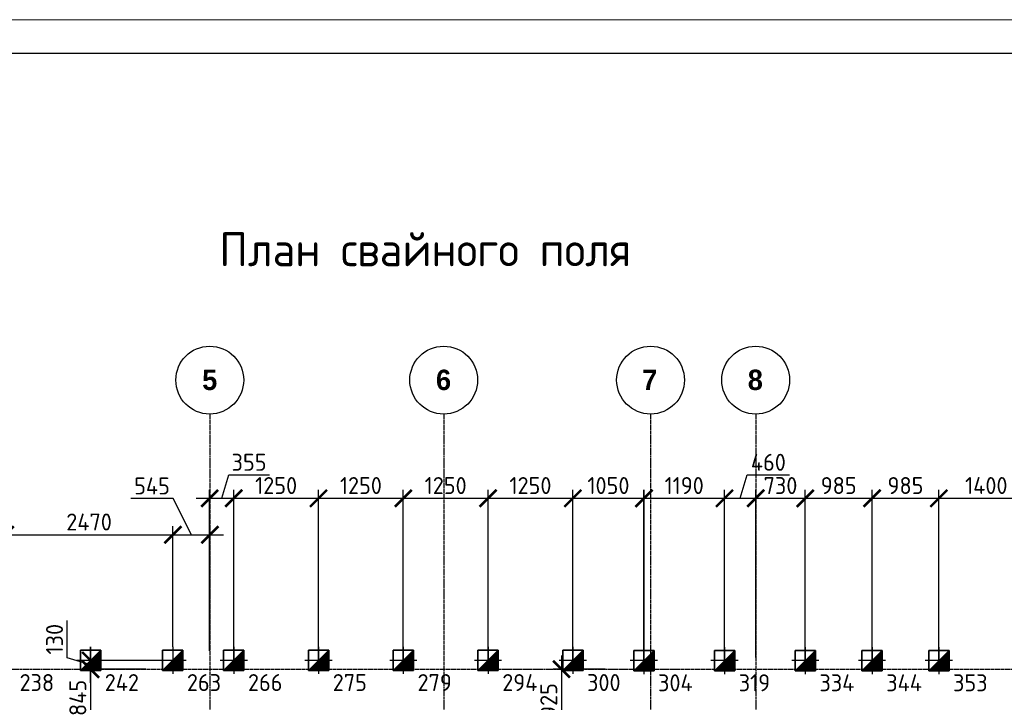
# Model space of a CAD drawing. Header units: millimetres. Extents: x -93479 to 1057970, y -66333 to 172656.
# Tile 272 of 473: x 332271 to 346789, y 120239 to 130297. Entities that reach past the tile are written whole.
import ezdxf

# ---------------------------------------------------------------- set-up
doc = ezdxf.new("R2010")
doc.units = ezdxf.units.MM
for name, pattern in [('______5', [1100, 800, -100, 100, -100]), ('DASHDOT', [25.4, 12.7, -6.35, 0, -6.35]), ('осевая', [50.8, 31.75, -6.35, 6.35, -6.35])]:
    doc.linetypes.add(name, pattern=pattern)
for name, color, linetype, lineweight in [('КО_оси', 1, 'DASHDOT', 25), ('КО_осн_тон', 183, 'Continuous', 25), ('КО_фундаменты', 2, 'Continuous', 50), ('Оси', 40, '______5', 18), ('РАЗМЕРЫ', 7, 'Continuous', 9), ('ТОНКИЕ', 7, 'Continuous', 9), ('Узлы', 7, 'Continuous', 0)]:
    doc.layers.add(name, color=color, linetype=linetype, lineweight=lineweight)
doc.layers.add('ТОЛСТЫЕ_ОСНОВНЫЕ', color=6, linetype='Continuous')
doc.styles.add('GOST-2.304_Type-B', font='GOST_Common.ttf')
doc.styles.add('MtXpl_Century Gothic', font='GOTHICB.TTF', dxfattribs={"height": 0.2})
doc.styles.add('ГОСТ', font='GOST_Common.ttf')
doc.dimstyles.new('СПДС', dxfattribs={"dimscale": 100, "dimtxt": 2.5, "dimasz": 2.5, "dimexe": 1.25, "dimexo": 0, "dimtad": 1, "dimdec": 0, "dimtxsty": 'GOST-2.304_Type-B', "dimblk": 'ARCHTICK', "dimcen": 2.5, "dimdle": 2, "dimadec": 0, "dimazin": 2, "dimtfac": 0.75, "dimtdec": 0, "dimtmove": 1, "dimatfit": 3, "dimfxl": 1, "dimtolj": 1, "dimarcsym": 1})

# ---------------------------------------------------------------- blocks, each defined once
blk = doc.blocks.new('*U2041')
at = {"layer": 'ТОЛСТЫЕ_ОСНОВНЫЕ', "color": 7}
blk.add_lwpolyline([(20, 5), (1256, 5), (1256, 589), (20, 589)], close=True, dxfattribs=at)
at = {"layer": 'ТОНКИЕ', "color": 7}
blk.add_lwpolyline([(0, 0), (1261, 0), (1261, 594), (0, 594)], close=True, dxfattribs=at)
blk = doc.blocks.new('оси')
at = {"color": 7, "linetype": 'ByBlock', "lineweight": -2}
for centre in [(18063, 651.4), (21513, 651.4), (24563, 651.4), (26113, 651.4)]:
    blk.add_circle(centre, 500, dxfattribs=at)
at = {"layer": 'Оси', "color": 7, "linetype": 'осевая', "lineweight": 25, "transparency": 33554687}
for p, q in [((18063.5, 151.4), (18063.5, -36280.2)), ((21513.5, 151.4), (21513.5, -36280.2)), ((24563.5, 151.4), (24563.5, -36280.2)), ((26113.5, 151.4), (26113.5, -36280.2)), ((-11815.1, -3606.9), (53620.6, -3606.9))]:
    blk.add_line(p, q, dxfattribs=at)
at = {"layer": 'Оси', "color": 7, "lineweight": 25, "transparency": 33554687, "style": 'MtXpl_Century Gothic'}
for s, p in [('5', (17950.8, 505.2)), ('6', (21398.4, 505.2)), ('7', (24439.5, 505.2)), ('8', (25996, 505.2))]:
    blk.add_text(s, height=300, dxfattribs=at).set_placement(p)
blk = doc.blocks.new('сваи тип2')
at = {"layer": 'КО_оси', "color": 7, "ltscale": 100}
for p, q in [((-22918, 28209), (-22918, 27809)), ((-22718, 28009), (-23118, 28009))]:
    blk.add_line(p, q, dxfattribs=at)
at = {"layer": 'КО_фундаменты', "color": 7, "lineweight": 35, "ltscale": 100}
for p, q in [((-22768, 28159), (-23068, 28159)), ((-23068, 28159), (-23068, 27859)), ((-22768, 27859), (-22768, 28159)), ((-23068, 27859), (-22768, 27859))]:
    blk.add_line(p, q, dxfattribs=at)
at = {"layer": 'РАЗМЕРЫ', "color": 7}
blk.add_line((-23068, 27859), (-22768, 28159), dxfattribs=at)
at = {"layer": 'РАЗМЕРЫ', "color": 7, "linetype": 'Continuous', "transparency": 33554648}
for points in [[(-22768, 28009), (-22918, 28009), (-22768, 28159)], [(-22918, 27859), (-23068, 27859), (-22918, 28009)], [(-22918, 27859), (-22918, 28009), (-22768, 27859)], [(-22768, 27859), (-22918, 28009), (-22768, 28009)]]:
    blk.add_solid(points, dxfattribs=at)
blk = doc.blocks.new('_ArchTick')
at = {"color": 0, "linetype": 'ByBlock', "const_width": 0.15}
blk.add_lwpolyline([(-0.5, -0.5), (0.5, 0.5)], dxfattribs=at)
blk = doc.blocks.new('*D2081')
at = {"layer": 'DEFPOINTS', "color": 0, "transparency": 16777216}
for p in [(335427, 123245), (335072, 120999), (335427, 120856, -3100)]:
    blk.add_point(p, dxfattribs=at)
at = {"layer": 'РАЗМЕРЫ', "color": 0, "lineweight": -2, "transparency": 16777216}
for p, q in [((335250, 123245), (335353, 123589)), ((335353, 123589), (335953, 123589)), ((335072, 120999), (335072, 123370)), ((335427, 120856), (335427, 123370)), ((334872, 123245), (335627, 123245))]:
    blk.add_line(p, q, dxfattribs=at)
at = {"layer": 'РАЗМЕРЫ', "color": 0, "lineweight": -2, "transparency": 16777216, "xscale": 250, "yscale": 250, "zscale": 250, "rotation": 180}
blk.add_blockref('_ArchTick', (335072, 123245), dxfattribs=at)
at = {"layer": 'РАЗМЕРЫ', "color": 0, "lineweight": -2, "transparency": 16777216, "xscale": 250, "yscale": 250, "zscale": 250}
blk.add_blockref('_ArchTick', (335427, 123245), dxfattribs=at)
at = {"layer": 'РАЗМЕРЫ', "color": 0, "transparency": 16777216, "insert": (335653, 123776), "char_height": 250, "attachment_point": 5, "style": 'GOST-2.304_Type-B'}
blk.add_mtext('\\A1;355', dxfattribs=at)
blk = doc.blocks.new('*D2082')
at = {"layer": 'DEFPOINTS', "color": 0, "transparency": 16777216}
for p in [(336677, 123245), (335427, 120856, -3100), (336677, 120856, -3100)]:
    blk.add_point(p, dxfattribs=at)
at = {"layer": 'РАЗМЕРЫ', "color": 0, "lineweight": -2, "transparency": 16777216}
for p, q in [((335427, 120856), (335427, 123370)), ((336677, 120856), (336677, 123370)), ((335227, 123245), (336877, 123245))]:
    blk.add_line(p, q, dxfattribs=at)
at = {"layer": 'РАЗМЕРЫ', "color": 0, "lineweight": -2, "transparency": 16777216, "xscale": 250, "yscale": 250, "zscale": 250, "rotation": 180}
blk.add_blockref('_ArchTick', (335427, 123245), dxfattribs=at)
at = {"layer": 'РАЗМЕРЫ', "color": 0, "lineweight": -2, "transparency": 16777216, "xscale": 250, "yscale": 250, "zscale": 250}
blk.add_blockref('_ArchTick', (336677, 123245), dxfattribs=at)
at = {"layer": 'РАЗМЕРЫ', "color": 0, "transparency": 16777216, "insert": (336052, 123433), "char_height": 250, "attachment_point": 5, "style": 'GOST-2.304_Type-B'}
blk.add_mtext('\\A1;1250', dxfattribs=at)
blk = doc.blocks.new('*D2083')
at = {"layer": 'DEFPOINTS', "color": 0, "transparency": 16777216}
for p in [(337927, 123245), (336677, 120856, -3100), (337927, 120856, -3100)]:
    blk.add_point(p, dxfattribs=at)
at = {"layer": 'РАЗМЕРЫ', "color": 0, "lineweight": -2, "transparency": 16777216}
for p, q in [((336677, 120856), (336677, 123370)), ((337927, 120856), (337927, 123370)), ((336477, 123245), (338127, 123245))]:
    blk.add_line(p, q, dxfattribs=at)
at = {"layer": 'РАЗМЕРЫ', "color": 0, "lineweight": -2, "transparency": 16777216, "xscale": 250, "yscale": 250, "zscale": 250, "rotation": 180}
blk.add_blockref('_ArchTick', (336677, 123245), dxfattribs=at)
at = {"layer": 'РАЗМЕРЫ', "color": 0, "lineweight": -2, "transparency": 16777216, "xscale": 250, "yscale": 250, "zscale": 250}
blk.add_blockref('_ArchTick', (337927, 123245), dxfattribs=at)
at = {"layer": 'РАЗМЕРЫ', "color": 0, "transparency": 16777216, "insert": (337302, 123433), "char_height": 250, "attachment_point": 5, "style": 'GOST-2.304_Type-B'}
blk.add_mtext('\\A1;1250', dxfattribs=at)
blk = doc.blocks.new('*D2084')
at = {"layer": 'DEFPOINTS', "color": 0, "transparency": 16777216}
for p in [(339177, 123245), (337927, 120856, -3100), (339177, 120856, -3100)]:
    blk.add_point(p, dxfattribs=at)
at = {"layer": 'РАЗМЕРЫ', "color": 0, "lineweight": -2, "transparency": 16777216}
for p, q in [((337927, 120856), (337927, 123370)), ((339177, 120856), (339177, 123370)), ((337727, 123245), (339377, 123245))]:
    blk.add_line(p, q, dxfattribs=at)
at = {"layer": 'РАЗМЕРЫ', "color": 0, "lineweight": -2, "transparency": 16777216, "xscale": 250, "yscale": 250, "zscale": 250, "rotation": 180}
blk.add_blockref('_ArchTick', (337927, 123245), dxfattribs=at)
at = {"layer": 'РАЗМЕРЫ', "color": 0, "lineweight": -2, "transparency": 16777216, "xscale": 250, "yscale": 250, "zscale": 250}
blk.add_blockref('_ArchTick', (339177, 123245), dxfattribs=at)
at = {"layer": 'РАЗМЕРЫ', "color": 0, "transparency": 16777216, "insert": (338552, 123433), "char_height": 250, "attachment_point": 5, "style": 'GOST-2.304_Type-B'}
blk.add_mtext('\\A1;1250', dxfattribs=at)
blk = doc.blocks.new('*D2085')
at = {"layer": 'DEFPOINTS', "color": 0, "transparency": 16777216}
for p in [(340427, 123245), (339177, 120856, -3100), (340427, 120856, -3100)]:
    blk.add_point(p, dxfattribs=at)
at = {"layer": 'РАЗМЕРЫ', "color": 0, "lineweight": -2, "transparency": 16777216}
for p, q in [((339177, 120856), (339177, 123370)), ((340427, 120856), (340427, 123370)), ((338977, 123245), (340627, 123245))]:
    blk.add_line(p, q, dxfattribs=at)
at = {"layer": 'РАЗМЕРЫ', "color": 0, "lineweight": -2, "transparency": 16777216, "xscale": 250, "yscale": 250, "zscale": 250, "rotation": 180}
blk.add_blockref('_ArchTick', (339177, 123245), dxfattribs=at)
at = {"layer": 'РАЗМЕРЫ', "color": 0, "lineweight": -2, "transparency": 16777216, "xscale": 250, "yscale": 250, "zscale": 250}
blk.add_blockref('_ArchTick', (340427, 123245), dxfattribs=at)
at = {"layer": 'РАЗМЕРЫ', "color": 0, "transparency": 16777216, "insert": (339802, 123433), "char_height": 250, "attachment_point": 5, "style": 'GOST-2.304_Type-B'}
blk.add_mtext('\\A1;1250', dxfattribs=at)
blk = doc.blocks.new('*D2086')
at = {"layer": 'DEFPOINTS', "color": 0, "transparency": 16777216}
for p in [(341478, 123245), (340427, 120856, -3100), (341478, 120880, -3100)]:
    blk.add_point(p, dxfattribs=at)
at = {"layer": 'РАЗМЕРЫ', "color": 0, "lineweight": -2, "transparency": 16777216}
for p, q in [((340427, 120856), (340427, 123370)), ((341478, 120880), (341478, 123370)), ((340227, 123245), (341678, 123245))]:
    blk.add_line(p, q, dxfattribs=at)
at = {"layer": 'РАЗМЕРЫ', "color": 0, "lineweight": -2, "transparency": 16777216, "xscale": 250, "yscale": 250, "zscale": 250, "rotation": 180}
blk.add_blockref('_ArchTick', (340427, 123245), dxfattribs=at)
at = {"layer": 'РАЗМЕРЫ', "color": 0, "lineweight": -2, "transparency": 16777216, "xscale": 250, "yscale": 250, "zscale": 250}
blk.add_blockref('_ArchTick', (341478, 123245), dxfattribs=at)
at = {"layer": 'РАЗМЕРЫ', "color": 0, "transparency": 16777216, "insert": (340952, 123433), "char_height": 250, "attachment_point": 5, "style": 'GOST-2.304_Type-B'}
blk.add_mtext('\\A1;1050', dxfattribs=at)
blk = doc.blocks.new('*D2087')
at = {"layer": 'DEFPOINTS', "color": 0, "transparency": 16777216}
for p in [(342664, 123245), (341474, 120853, -3100), (342664, 120853, -3100)]:
    blk.add_point(p, dxfattribs=at)
at = {"layer": 'РАЗМЕРЫ', "color": 0, "lineweight": -2, "transparency": 16777216}
for p, q in [((341474, 120853), (341474, 123370)), ((342664, 120853), (342664, 123370)), ((341274, 123245), (342864, 123245))]:
    blk.add_line(p, q, dxfattribs=at)
at = {"layer": 'РАЗМЕРЫ', "color": 0, "lineweight": -2, "transparency": 16777216, "xscale": 250, "yscale": 250, "zscale": 250, "rotation": 180}
blk.add_blockref('_ArchTick', (341474, 123245), dxfattribs=at)
at = {"layer": 'РАЗМЕРЫ', "color": 0, "lineweight": -2, "transparency": 16777216, "xscale": 250, "yscale": 250, "zscale": 250}
blk.add_blockref('_ArchTick', (342664, 123245), dxfattribs=at)
at = {"layer": 'РАЗМЕРЫ', "color": 0, "transparency": 16777216, "insert": (342069, 123433), "char_height": 250, "attachment_point": 5, "style": 'GOST-2.304_Type-B'}
blk.add_mtext('\\A1;1190', dxfattribs=at)
blk = doc.blocks.new('*D2088')
at = {"layer": 'DEFPOINTS', "color": 0, "transparency": 16777216}
for p in [(343124, 123245), (342664, 120853, -3100), (343124, 120899)]:
    blk.add_point(p, dxfattribs=at)
at = {"layer": 'РАЗМЕРЫ', "color": 0, "lineweight": -2, "transparency": 16777216}
for p, q in [((342894, 123245), (342997, 123589)), ((342997, 123589), (343622, 123589)), ((342664, 120853), (342664, 123370)), ((343124, 120899), (343124, 123370)), ((342464, 123245), (343324, 123245))]:
    blk.add_line(p, q, dxfattribs=at)
at = {"layer": 'РАЗМЕРЫ', "color": 0, "lineweight": -2, "transparency": 16777216, "xscale": 250, "yscale": 250, "zscale": 250, "rotation": 180}
blk.add_blockref('_ArchTick', (342664, 123245), dxfattribs=at)
at = {"layer": 'РАЗМЕРЫ', "color": 0, "lineweight": -2, "transparency": 16777216, "xscale": 250, "yscale": 250, "zscale": 250}
blk.add_blockref('_ArchTick', (343124, 123245), dxfattribs=at)
at = {"layer": 'РАЗМЕРЫ', "color": 0, "transparency": 16777216, "insert": (343310, 123776), "char_height": 250, "attachment_point": 5, "style": 'GOST-2.304_Type-B'}
blk.add_mtext('\\A1;460', dxfattribs=at)
blk = doc.blocks.new('*D2089')
at = {"layer": 'DEFPOINTS', "color": 0, "transparency": 16777216}
for p in [(343854, 123245), (343124, 120899), (343854, 120853, -3100)]:
    blk.add_point(p, dxfattribs=at)
at = {"layer": 'РАЗМЕРЫ', "color": 0, "lineweight": -2, "transparency": 16777216}
for p, q in [((343124, 120899), (343124, 123370)), ((343854, 120853), (343854, 123370)), ((342924, 123245), (344054, 123245))]:
    blk.add_line(p, q, dxfattribs=at)
at = {"layer": 'РАЗМЕРЫ', "color": 0, "lineweight": -2, "transparency": 16777216, "xscale": 250, "yscale": 250, "zscale": 250, "rotation": 180}
blk.add_blockref('_ArchTick', (343124, 123245), dxfattribs=at)
at = {"layer": 'РАЗМЕРЫ', "color": 0, "lineweight": -2, "transparency": 16777216, "xscale": 250, "yscale": 250, "zscale": 250}
blk.add_blockref('_ArchTick', (343854, 123245), dxfattribs=at)
at = {"layer": 'РАЗМЕРЫ', "color": 0, "transparency": 16777216, "insert": (343489, 123433), "char_height": 250, "attachment_point": 5, "style": 'GOST-2.304_Type-B'}
blk.add_mtext('\\A1;730', dxfattribs=at)
blk = doc.blocks.new('*D2090')
at = {"layer": 'DEFPOINTS', "color": 0, "transparency": 16777216}
for p in [(344839, 123245), (343854, 120853, -3100), (344839, 120853, -3100)]:
    blk.add_point(p, dxfattribs=at)
at = {"layer": 'РАЗМЕРЫ', "color": 0, "lineweight": -2, "transparency": 16777216}
for p, q in [((343854, 120853), (343854, 123370)), ((344839, 120853), (344839, 123370)), ((343654, 123245), (345039, 123245))]:
    blk.add_line(p, q, dxfattribs=at)
at = {"layer": 'РАЗМЕРЫ', "color": 0, "lineweight": -2, "transparency": 16777216, "xscale": 250, "yscale": 250, "zscale": 250, "rotation": 180}
blk.add_blockref('_ArchTick', (343854, 123245), dxfattribs=at)
at = {"layer": 'РАЗМЕРЫ', "color": 0, "lineweight": -2, "transparency": 16777216, "xscale": 250, "yscale": 250, "zscale": 250}
blk.add_blockref('_ArchTick', (344839, 123245), dxfattribs=at)
at = {"layer": 'РАЗМЕРЫ', "color": 0, "transparency": 16777216, "insert": (344347, 123433), "char_height": 250, "attachment_point": 5, "style": 'GOST-2.304_Type-B'}
blk.add_mtext('\\A1;985', dxfattribs=at)
blk = doc.blocks.new('*D2091')
at = {"layer": 'DEFPOINTS', "color": 0, "transparency": 16777216}
for p in [(345824, 123245), (344839, 120853, -3100), (345824, 120853, -3100)]:
    blk.add_point(p, dxfattribs=at)
at = {"layer": 'РАЗМЕРЫ', "color": 0, "lineweight": -2, "transparency": 16777216}
for p, q in [((344839, 120853), (344839, 123370)), ((345824, 120853), (345824, 123370)), ((344639, 123245), (346024, 123245))]:
    blk.add_line(p, q, dxfattribs=at)
at = {"layer": 'РАЗМЕРЫ', "color": 0, "lineweight": -2, "transparency": 16777216, "xscale": 250, "yscale": 250, "zscale": 250, "rotation": 180}
blk.add_blockref('_ArchTick', (344839, 123245), dxfattribs=at)
at = {"layer": 'РАЗМЕРЫ', "color": 0, "lineweight": -2, "transparency": 16777216, "xscale": 250, "yscale": 250, "zscale": 250}
blk.add_blockref('_ArchTick', (345824, 123245), dxfattribs=at)
at = {"layer": 'РАЗМЕРЫ', "color": 0, "transparency": 16777216, "insert": (345332, 123433), "char_height": 250, "attachment_point": 5, "style": 'GOST-2.304_Type-B'}
blk.add_mtext('\\A1;985', dxfattribs=at)
blk = doc.blocks.new('*D2092')
at = {"layer": 'DEFPOINTS', "color": 0, "transparency": 16777216}
for p in [(347224, 123245), (345824, 120853, -3100), (347224, 120853, -3100)]:
    blk.add_point(p, dxfattribs=at)
at = {"layer": 'РАЗМЕРЫ', "color": 0, "lineweight": -2, "transparency": 16777216}
for p, q in [((345824, 120853), (345824, 123370)), ((347224, 120853), (347224, 123370)), ((345624, 123245), (347424, 123245))]:
    blk.add_line(p, q, dxfattribs=at)
at = {"layer": 'РАЗМЕРЫ', "color": 0, "lineweight": -2, "transparency": 16777216, "xscale": 250, "yscale": 250, "zscale": 250, "rotation": 180}
blk.add_blockref('_ArchTick', (345824, 123245), dxfattribs=at)
at = {"layer": 'РАЗМЕРЫ', "color": 0, "lineweight": -2, "transparency": 16777216, "xscale": 250, "yscale": 250, "zscale": 250}
blk.add_blockref('_ArchTick', (347224, 123245), dxfattribs=at)
at = {"layer": 'РАЗМЕРЫ', "color": 0, "transparency": 16777216, "insert": (346524, 123433), "char_height": 250, "attachment_point": 5, "style": 'GOST-2.304_Type-B'}
blk.add_mtext('\\A1;1400', dxfattribs=at)
blk = doc.blocks.new('*D2178')
at = {"layer": 'DEFPOINTS', "color": 0, "transparency": 16777216}
for p in [(334529, 122708), (332059, 121056), (334529, 121056, -3100)]:
    blk.add_point(p, dxfattribs=at)
at = {"layer": 'РАЗМЕРЫ', "color": 0, "lineweight": -2, "transparency": 16777216}
for p, q in [((332059, 121056), (332059, 122833)), ((334529, 121056), (334529, 122833)), ((331859, 122708), (334729, 122708))]:
    blk.add_line(p, q, dxfattribs=at)
at = {"layer": 'РАЗМЕРЫ', "color": 0, "lineweight": -2, "transparency": 16777216, "xscale": 250, "yscale": 250, "zscale": 250, "rotation": 180}
blk.add_blockref('_ArchTick', (332059, 122708), dxfattribs=at)
at = {"layer": 'РАЗМЕРЫ', "color": 0, "lineweight": -2, "transparency": 16777216, "xscale": 250, "yscale": 250, "zscale": 250}
blk.add_blockref('_ArchTick', (334529, 122708), dxfattribs=at)
at = {"layer": 'РАЗМЕРЫ', "color": 0, "transparency": 16777216, "insert": (333294, 122896), "char_height": 250, "attachment_point": 5, "style": 'GOST-2.304_Type-B'}
blk.add_mtext('\\A1;2470', dxfattribs=at)
blk = doc.blocks.new('*D2179')
at = {"layer": 'DEFPOINTS', "color": 0, "transparency": 16777216}
for p in [(335074, 122708), (335074, 121212), (334529, 121056, -3100)]:
    blk.add_point(p, dxfattribs=at)
at = {"layer": 'РАЗМЕРЫ', "color": 0, "lineweight": -2, "transparency": 16777216}
for p, q in [((334534, 123240), (333909, 123240)), ((334802, 122708), (334534, 123240)), ((334529, 121056), (334529, 122833)), ((335074, 121212), (335074, 122833)), ((334329, 122708), (335274, 122708))]:
    blk.add_line(p, q, dxfattribs=at)
at = {"layer": 'РАЗМЕРЫ', "color": 0, "lineweight": -2, "transparency": 16777216, "xscale": 250, "yscale": 250, "zscale": 250, "rotation": 180}
blk.add_blockref('_ArchTick', (334529, 122708), dxfattribs=at)
at = {"layer": 'РАЗМЕРЫ', "color": 0, "lineweight": -2, "transparency": 16777216, "xscale": 250, "yscale": 250, "zscale": 250}
blk.add_blockref('_ArchTick', (335074, 122708), dxfattribs=at)
at = {"layer": 'РАЗМЕРЫ', "color": 0, "transparency": 16777216, "insert": (334222, 123427), "char_height": 250, "attachment_point": 5, "style": 'GOST-2.304_Type-B'}
blk.add_mtext('\\A1;545', dxfattribs=at)
blk = doc.blocks.new('*D2250')
at = {"layer": 'DEFPOINTS', "color": 0, "transparency": 16777216}
for p in [(333316, 120856), (334327, 120856, -3100), (334130, 120726)]:
    blk.add_point(p, dxfattribs=at)
at = {"layer": 'РАЗМЕРЫ', "color": 0, "lineweight": -2, "transparency": 16777216}
for p, q in [((332972, 120894), (332972, 121444)), ((333316, 120526), (333316, 121056)), ((333316, 120791), (332972, 120894)), ((334327, 120856), (333191, 120856)), ((334130, 120726), (333191, 120726))]:
    blk.add_line(p, q, dxfattribs=at)
at = {"layer": 'РАЗМЕРЫ', "color": 0, "lineweight": -2, "transparency": 16777216, "xscale": 250, "yscale": 250, "zscale": 250}
for p, rotation in [((333316, 120856), 90), ((333316, 120726), 270)]:
    blk.add_blockref('_ArchTick', p, dxfattribs=dict(at, rotation=rotation))
at = {"layer": 'РАЗМЕРЫ', "color": 0, "transparency": 16777216, "insert": (332784, 121169), "char_height": 250, "attachment_point": 5, "rotation": 90, "style": 'GOST-2.304_Type-B'}
blk.add_mtext('\\A1;130', dxfattribs=at)
blk = doc.blocks.new('*D2251')
at = {"layer": 'DEFPOINTS', "color": 0, "transparency": 16777216}
for p in [(334130, 120726), (333316, 119881), (334327, 119881, -3100)]:
    blk.add_point(p, dxfattribs=at)
at = {"layer": 'РАЗМЕРЫ', "color": 0, "lineweight": -2, "transparency": 16777216}
for p, q in [((333316, 120926), (333316, 119681)), ((334130, 120726), (333191, 120726)), ((334327, 119881), (333191, 119881))]:
    blk.add_line(p, q, dxfattribs=at)
at = {"layer": 'РАЗМЕРЫ', "color": 0, "lineweight": -2, "transparency": 16777216, "xscale": 250, "yscale": 250, "zscale": 250}
for p, rotation in [((333316, 120726), 90), ((333316, 119881), 270)]:
    blk.add_blockref('_ArchTick', p, dxfattribs=dict(at, rotation=rotation))
at = {"layer": 'РАЗМЕРЫ', "color": 0, "transparency": 16777216, "insert": (333128, 120304), "char_height": 250, "attachment_point": 5, "rotation": 90, "style": 'GOST-2.304_Type-B'}
blk.add_mtext('\\A1;845', dxfattribs=at)
blk = doc.blocks.new('*D2295')
at = {"layer": 'DEFPOINTS', "color": 0, "transparency": 16777216}
for p in [(340903, 120728), (340260, 119803), (341274, 119803, -3100)]:
    blk.add_point(p, dxfattribs=at)
at = {"layer": 'РАЗМЕРЫ', "color": 0, "lineweight": -2, "transparency": 16777216}
for p, q in [((340260, 120928), (340260, 119603)), ((340903, 120728), (340135, 120728)), ((341274, 119803), (340135, 119803))]:
    blk.add_line(p, q, dxfattribs=at)
at = {"layer": 'РАЗМЕРЫ', "color": 0, "lineweight": -2, "transparency": 16777216, "xscale": 250, "yscale": 250, "zscale": 250}
for p, rotation in [((340260, 120728), 90), ((340260, 119803), 270)]:
    blk.add_blockref('_ArchTick', p, dxfattribs=dict(at, rotation=rotation))
at = {"layer": 'РАЗМЕРЫ', "color": 0, "transparency": 16777216, "insert": (340072, 120266), "char_height": 250, "attachment_point": 5, "rotation": 90, "style": 'GOST-2.304_Type-B'}
blk.add_mtext('\\A1;925', dxfattribs=at)

msp = doc.modelspace()

# ---------------------------------------------------------------- block references
at = {"xscale": 100, "yscale": 100, "zscale": 100}
msp.add_blockref('*U2041', (294572.1, 70897.1), dxfattribs=at)
msp.add_blockref('оси', (317010.4, 124335.1, 3100))
at = {"layer": 'РАЗМЕРЫ'}
for p in [(356233.8, 92847.3, 3100), (357445.5, 92847.3), (358345.5, 92847.3), (359595.5, 92847.3), (360845.5, 92847.3), (362095.5, 92847.3), (363345.5, 92847.3), (364392.2, 92844.1), (365582.2, 92844.1), (366772.2, 92844.1), (367757.2, 92844.1), (368742.2, 92844.1)]:
    msp.add_blockref('сваи тип2', p, dxfattribs=at)

# ---------------------------------------------------------------- texts
at = {"layer": 'КО_осн_тон', "style": 'ГОСТ'}
for s, p in [('238', (332268.6, 120404.9, 3100)), ('242', (333524.9, 120404.9, 3100)), ('263', (334736.6, 120404.9)), ('266', (335636.6, 120404.9)), ('275', (336886.6, 120404.9)), ('279', (338136.6, 120404.9)), ('294', (339386.6, 120404.9)), ('300', (340636.6, 120404.9)), ('304', (341683.3, 120401.6)), ('319', (342873.3, 120401.6)), ('334', (344063.3, 120401.6)), ('344', (345048.3, 120401.6)), ('353', (346033.3, 120401.6))]:
    msp.add_text(s, height=250, dxfattribs=at).set_placement(p)
at = {"layer": 'Узлы', "color": 7, "linetype": 'Continuous', "lineweight": 0, "style": 'GOST-2.304_Type-B'}
msp.add_text('План свайного поля', height=500, dxfattribs=at).set_placement((335214, 126663.9, 3100))

# ---------------------------------------------------------------- dimensions: what is measured, and where the dimension line sits
at = {"layer": 'РАЗМЕРЫ'}
for base, p1, p2, picture, middle in [((335427.4, 123245.2, 3100), (335072.1, 120998.9, 3100), (335427.4, 120856.5), '*D2081', (335415.4, 123776.5, 3100)), ((343124, 123245.2, 3100), (342664.1, 120853.2), (343124, 120898.9, 3100), '*D2088', (343059.7, 123776.5, 3100)), ((336677.4, 123245.2, 3100), (335427.4, 120856.5), (336677.4, 120856.5), '*D2082', (336052.4, 123432.7, 3100)), ((337927.4, 123245.2, 3100), (336677.4, 120856.5), (337927.4, 120856.5), '*D2083', (337302.4, 123432.7, 3100)), ((339177.4, 123245.2, 3100), (337927.4, 120856.5), (339177.4, 120856.5), '*D2084', (338552.4, 123432.7, 3100)), ((340427.4, 123245.2, 3100), (339177.4, 120856.5), (340427.4, 120856.5), '*D2085', (339802.4, 123432.7, 3100)), ((341477.5, 123245.2, 3100), (340427.4, 120856.5), (341477.5, 120880.3), '*D2086', (340952.4, 123432.7, 3100)), ((342664.1, 123245.2, 3100), (341474.1, 120853.2), (342664.1, 120853.2), '*D2087', (342069.1, 123432.7, 3100)), ((343854.1, 123245.2, 3100), (343124, 120898.9, 3100), (343854.1, 120853.2), '*D2089', (343489, 123432.7, 3100)), ((344839.1, 123245.2, 3100), (343854.1, 120853.2), (344839.1, 120853.2), '*D2090', (344346.6, 123432.7, 3100)), ((345824.1, 123245.2, 3100), (344839.1, 120853.2), (345824.1, 120853.2), '*D2091', (345331.6, 123432.7, 3100)), ((347224.1, 123245.2, 3100), (345824.1, 120853.2), (347224.1, 120853.2), '*D2092', (346524.1, 123432.7, 3100)), ((334529.4, 122708.3, 3100), (332059.4, 121056.5, 3100), (334529.4, 121056.5), '*D2178', (333294.4, 122895.8, 3100))]:
    dim = msp.add_linear_dim(base=base, p1=p1, p2=p2, dimstyle='СПДС', dxfattribs=at)
    dim.commit()
    dim.dimension.update_dxf_attribs({"geometry": picture, "text_midpoint": middle})
dim = msp.add_linear_dim(base=(335074, 122708.3, 3100), p1=(334529.4, 121056.5), p2=(335074, 121212, 3100), dimstyle='СПДС', dxfattribs=at)
dim.commit()
dim.dimension.update_dxf_attribs({"geometry": '*D2179', "text_midpoint": (334471.8, 123239.5, 3100), "dimtype": 160})
for base, p1, p2, picture, middle in [((333315.7, 120856.5, 3100), (334130, 120726.2, 3100), (334327.4, 120856.5), '*D2250', (332784.5, 120957, 3100)), ((333315.7, 119881.5, 3100), (334130, 120726.2, 3100), (334327.4, 119881.5), '*D2251', (333128.2, 120303.9, 3100)), ((340259.6, 119803.2, 3100), (340902.7, 120728.2, 3100), (341274.1, 119803.2), '*D2295', (340072.1, 120265.7, 3100))]:
    dim = msp.add_linear_dim(base=base, p1=p1, p2=p2, angle=90, dimstyle='СПДС', dxfattribs=at)
    dim.commit()
    dim.dimension.update_dxf_attribs({"geometry": picture, "text_midpoint": middle})

doc.saveas('drawing.dxf')
